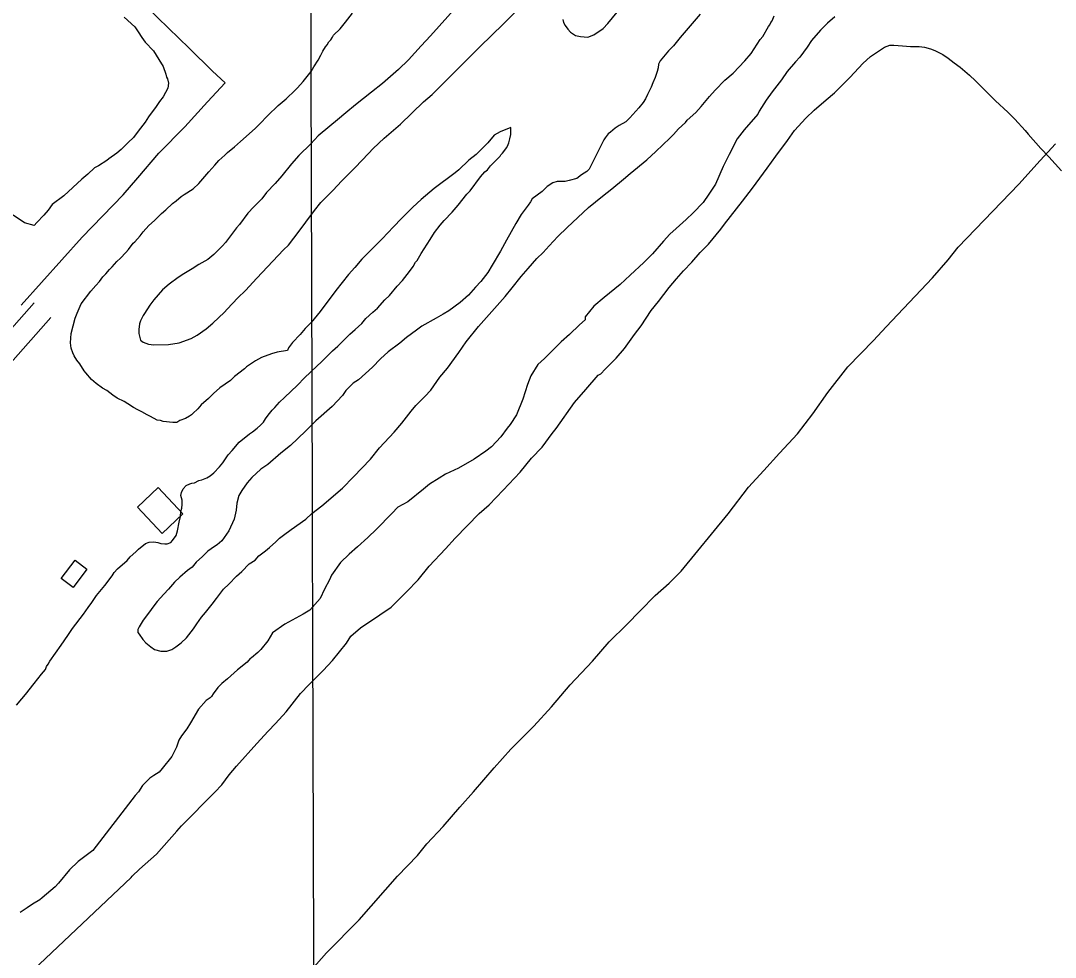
# Model space of a CAD drawing. Extents: x 3355677 to 3393573, y 612928 to 638357.
# Drawn here: x 3385728 to 3387126, y 621070 to 622336 of the extents above; entities that cross this region are included whole.
import ezdxf

# ---------------------------------------------------------------- set-up
doc = ezdxf.new("R2010")
doc.units = 0
for name, color, linetype in [('V-BLDG-OTLN', 7, 'Continuous'), ('V-GRID-MAJR', 7, 'Continuous'), ('V-ROAD-CNTR', 7, 'Continuous'), ('V-SITE-VEGE', 7, 'Continuous'), ('V-TOPO-SHOR', 7, 'Continuous')]:
    doc.layers.add(name, color=color, linetype=linetype)

msp = doc.modelspace()

# ---------------------------------------------------------------- linework, layer by layer
at = {"layer": 'V-BLDG-OTLN'}
for points in [[(3385886, 621678.5), (3385919.4, 621643.2), (3385947.4, 621669.7), (3385913.9, 621705)], [(3385783, 621582.1), (3385801.6, 621606.9), (3385817.5, 621595), (3385798.9, 621570.2)]]:
    msp.add_lwpolyline(points, close=True, dxfattribs=at)
at = {"layer": 'V-GRID-MAJR'}
msp.add_spline([(3386132.2, 618381), (3386114.6, 624440.3), (3386097, 630501.6), (3386079.3, 636562.8), (3386079.3, 636564.7)], degree=3, dxfattribs=at)
at = {"layer": 'V-ROAD-CNTR'}
for points in [[(3385746.4, 621954.7), (3385451.1, 621620.8), (3385074.3, 621211), (3385030.9, 621162.8)], [(3385768.9, 621934.8), (3385473.3, 621600.7), (3385096.5, 621190.8), (3384942.2, 621019.5), (3384881.7, 620955.3)]]:
    msp.add_lwpolyline(points, dxfattribs=at)
at = {"layer": 'V-SITE-VEGE'}
for points in [[(3386336.2, 622376.7), (3386281.8, 622315.3), (3386269.1, 622301.9), (3386251.9, 622282.9), (3386238.5, 622270), (3386216.9, 622251), (3386201.9, 622239.3), (3386180.7, 622221.9), (3386167.4, 622211.3), (3386156.3, 622201.8), (3386145.7, 622193.4), (3386130.2, 622180), (3386120.2, 622169.4), (3386104.1, 622153.7), (3386094.1, 622142.6), (3386080.8, 622126.4), (3386071.9, 622115.8), (3386060.2, 622103.5), (3386054.1, 622095.1), (3386043, 622084.5), (3386035.2, 622075.6), (3386023.6, 622060.5), (3386019.7, 622056)], [(3386019.7, 622056), (3386004.7, 622035.9), (3386000.9, 622031.4), (3385989.2, 622019.7), (3385980.9, 622013), (3385968.6, 622006.3), (3385959.7, 622000.7), (3385948.6, 621994), (3385940.8, 621988.9), (3385928.6, 621980), (3385919.7, 621972.2), (3385908, 621958.8), (3385902.5, 621951.5), (3385895.3, 621940.3), (3385893.6, 621937.5), (3385889.8, 621930.3), (3385888.7, 621926.4), (3385887.6, 621918.6), (3385887.6, 621913), (3385889.8, 621904.1), (3385893.7, 621901.3), (3385901, 621898.6), (3385908.2, 621898), (3385927.7, 621898.1), (3385942.2, 621900.4), (3385958.3, 621906.6), (3385966.7, 621911), (3385978.9, 621919.4), (3385987.8, 621927.3), (3386003.3, 621941.8), (3386007.2, 621946.2), (3386021.7, 621961.3), (3386031.7, 621971.4), (3386047.2, 621988.1), (3386083.3, 622026.1), (3386090, 622032.3), (3386104.4, 622051.3), (3386113.3, 622063.5), (3386124.9, 622079.2), (3386133.8, 622090.3), (3386149.9, 622106.5), (3386162.1, 622119.4), (3386179.9, 622137.3), (3386198.2, 622156.3), (3386204.3, 622163), (3386219.3, 622176.9), (3386241.5, 622195.9), (3386272.6, 622226.1), (3386284.3, 622236.2), (3386347.1, 622299.3), (3386365.9, 622317.7), (3386378.7, 622329.5), (3386413.1, 622364.1)], [(3385867.9, 622340.7), (3385882.4, 622327.4), (3385886.9, 622320.7), (3385891.9, 622313), (3385896.4, 622306.8), (3385907.6, 622295.2), (3385914.9, 622283.5), (3385920.5, 622274.1)], [(3386828.2, 622340.9), (3386818.2, 622332.5), (3386808.7, 622323), (3386796.5, 622309), (3386791, 622300.1), (3386781, 622286.7), (3386774.9, 622280), (3386763.8, 622267.1), (3386756, 622256), (3386743.3, 622239.8), (3386735.5, 622228.6), (3386726.1, 622213.6), (3386723.9, 622209.7), (3386705.5, 622188.4), (3386696.1, 622176.1), (3386685.6, 622155), (3386677.3, 622138.8), (3386666.8, 622114.8), (3386657.9, 622101.4), (3386650.1, 622090.2), (3386636.8, 622076.3), (3386627.4, 622067.3), (3386614, 622055), (3386605.1, 622047.2), (3386596.8, 622037.7), (3386581.8, 622021), (3386570.2, 622009.2), (3386551.8, 621991.9), (3386538, 621979.6), (3386516.3, 621961.7), (3386502.4, 621950), (3386490.7, 621935.5), (3386490.8, 621931.6), (3386483, 621924.9), (3386469.7, 621912), (3386458.5, 621901.9), (3386449.1, 621892.4), (3386435.8, 621879.6), (3386426.9, 621871.2), (3386417.5, 621856.1), (3386413, 621844.4), (3386406.4, 621824.4), (3386398.1, 621803.2), (3386389.3, 621790.3), (3386385.4, 621785.3), (3386377, 621773.6), (3386364.3, 621760.2), (3386356.5, 621754), (3386340.9, 621743.4), (3386319.8, 621731.1), (3386302, 621723.2), (3386293.7, 621717.6), (3386280.3, 621709.8), (3386272.5, 621703.1), (3386251.4, 621685.8), (3386237.5, 621678.5), (3386229.8, 621670.1), (3386208.7, 621648.9), (3386197, 621637.7), (3386183.1, 621624.8), (3386172, 621615.3), (3386160.3, 621603.6), (3386148.1, 621586.9), (3386145.4, 621580.2), (3386138.7, 621567.9), (3386132.6, 621555.1), (3386118.8, 621539.4), (3386109.9, 621533.8), (3386094.8, 621526), (3386084.8, 621520.4), (3386068.2, 621508.6), (3386062.1, 621498), (3386052.6, 621486.3), (3386048.7, 621482.4), (3386039.9, 621475.1), (3386038.2, 621474), (3386034.3, 621469), (3386021, 621458.9), (3386007.6, 621446.6), (3385999.9, 621440.5), (3385994.3, 621434.9), (3385988.2, 621426.5), (3385986, 621422.6), (3385984.3, 621420.9), (3385978.8, 621417.6), (3385968.2, 621405.8), (3385957.7, 621387.4), (3385952.7, 621379.1), (3385945.5, 621369.6), (3385941.6, 621364)], [(3386098.8, 622241.7), (3386102.1, 622245.1), (3386109.9, 622253.5), (3386120.4, 622266.9), (3386124.3, 622273.6), (3386129.9, 622282.5), (3386133.8, 622289.2), (3386136.5, 622294.8), (3386139.8, 622300.3), (3386142.1, 622303.1), (3386144.3, 622307), (3386147.1, 622309.8), (3386149.3, 622313.7), (3386150.9, 622316), (3386159.8, 622324.9), (3386167, 622333.8), (3386176.5, 622346.1)], [(3386646, 622344.8), (3386638.3, 622335.3), (3386629.9, 622325.8), (3386619.4, 622312.9), (3386610, 622301.8), (3386603.3, 622295.1), (3386592.2, 622281.7), (3386590, 622277.2), (3386589.4, 622272.2), (3386588.3, 622267.2), (3386585.6, 622258.8), (3386582.3, 622251.6), (3386580, 622246), (3386576.7, 622239.8), (3386575.1, 622235.9), (3386572.3, 622230.4), (3386569, 622225.3), (3386563.4, 622218.1), (3386559.5, 622213.6), (3386551.2, 622204.7), (3386545.7, 622199.1), (3386536.8, 622194), (3386531.2, 622190.7), (3386525.1, 622185.1), (3386521.7, 622182.9), (3386517.9, 622177.3), (3386516.2, 622175), (3386512.3, 622167.8), (3386496.3, 622135.4), (3386492.9, 622132.1), (3386485.7, 622127.6), (3386479.6, 622122.6), (3386469, 622119.8), (3386464, 622118.6), (3386452.9, 622118.6), (3386447.3, 622116.9), (3386439.5, 622111.9), (3386432.9, 622105.2), (3386419, 622095.1), (3386416.8, 622091.2), (3386414, 622086.7), (3386404.5, 622073.9), (3386397.3, 622061.6), (3386384.6, 622039.3), (3386376.3, 622024.2), (3386365.2, 622005.3), (3386359.1, 621995.8), (3386349.7, 621983.5), (3386342.5, 621975.7), (3386333, 621965.1), (3386321.9, 621955)], [(3386413.7, 622001), (3386425.3, 622014.4), (3386434.2, 622022.7), (3386442, 622031.7), (3386453.7, 622044), (3386466.4, 622056.3), (3386495.3, 622083.6), (3386514.2, 622098.7), (3386527, 622108.8), (3386542.5, 622121.7), (3386551.4, 622129.5), (3386574.2, 622147.9), (3386586.4, 622159.1), (3386605.3, 622177), (3386610.3, 622182), (3386617, 622189.8), (3386626.4, 622198.2), (3386628.6, 622201.6), (3386640.3, 622211.6), (3386647.5, 622220), (3386658.6, 622233.4), (3386666.4, 622241.8), (3386679.7, 622255.2), (3386690.8, 622264.7), (3386706.4, 622281.5), (3386715.3, 622291.5), (3386727.5, 622310.5), (3386730.8, 622314.4), (3386738.5, 622327.8), (3386740.2, 622330), (3386741.9, 622333.4), (3386743.5, 622335.6), (3386746.3, 622342.3)], [(3386460.6, 622337.5), (3386461.7, 622333.1), (3386463.9, 622329.2), (3386467.3, 622324.2), (3386471.2, 622320.3), (3386477.9, 622315.9), (3386484.6, 622314.2), (3386494.6, 622313.7), (3386502.4, 622316.5), (3386515.2, 622325.4), (3386521.3, 622332.1), (3386534.1, 622347.2)], [(3385712, 621021.8), (3385877.6, 621178.3), (3385878.7, 621180), (3385888.7, 621189.5), (3385896.4, 621196.2), (3385911.4, 621209.6), (3385939.2, 621240.9), (3385945.3, 621248.1), (3385990.3, 621293.4), (3385999.7, 621303.4), (3386009.7, 621316.8), (3386019.7, 621328.6), (3386047.4, 621359.3), (3386062.4, 621376), (3386072.4, 621386.1), (3386086.9, 621402.3), (3386106.3, 621426.9), (3386117.9, 621439.2), (3386136.8, 621458.1), (3386149.6, 621471.6), (3386168.5, 621495), (3386174, 621504.5), (3386187.3, 621515.7), (3386213.5, 621533), (3386228.5, 621543.6), (3386249.6, 621564.3), (3386265.1, 621580.5), (3386280.1, 621598.9), (3386302.3, 621622.4), (3386315.1, 621636.9), (3386347.8, 621669.9), (3386361.2, 621681.6), (3386380.1, 621701.7), (3386402.8, 621725.8), (3386418.4, 621744.7), (3386432.8, 621759.8), (3386446.1, 621778.2), (3386451.7, 621784.9), (3386476.6, 621820.1), (3386491.6, 621837.4), (3386508.2, 621857), (3386512.1, 621858.7), (3386517.7, 621864.8), (3386532.7, 621879.9), (3386543.8, 621892.7), (3386557.7, 621911.7), (3386566.5, 621923.4), (3386579.8, 621944.1), (3386589.8, 621956.4), (3386604.3, 621975.3), (3386614.2, 621987.1), (3386623.7, 621997.7), (3386634.8, 622009.4), (3386646.4, 622022.8), (3386657.5, 622034), (3386674.2, 622054.1), (3386679.2, 622060.8), (3386703.6, 622092.1), (3386716.9, 622109.4), (3386736.9, 622136.7), (3386748.5, 622152.9), (3386764.1, 622174.1), (3386773.5, 622187.5), (3386789, 622204.3), (3386800.2, 622214.9), (3386816.3, 622228.9), (3386827.9, 622238.4), (3386849, 622259.6), (3386866.2, 622278), (3386876.2, 622287.5), (3386895.1, 622299.8), (3386902.4, 622302.7), (3386907.9, 622302.7), (3386919.6, 622301.6), (3386930.2, 622301.1), (3386941.9, 622301.1), (3386949.2, 622300), (3386957.5, 622297.8), (3386963.1, 622295.6), (3386974.3, 622290.1), (3386981.5, 622285.1), (3386989.3, 622279), (3386997.7, 622272.9), (3387010, 622262.3), (3387018.4, 622254.5), (3387033.5, 622239), (3387045.2, 622227.3), (3387062, 622212.3), (3387071.4, 622202.9), (3387085.4, 622187.3), (3387089.3, 622182.4), (3387106.7, 622162.9), (3387117.3, 622151.8), (3387134.6, 622132.9)], [(3385920.5, 622274.1), (3385924.4, 622263.5), (3385925, 622259.6), (3385926.6, 622257.4), (3385927.8, 622251.2), (3385926.7, 622244.6), (3385920.6, 622232.8), (3385915.6, 622226.7), (3385911.2, 622220), (3385900.6, 622206), (3385896.2, 622198.8), (3385886.8, 622186.5), (3385880.6, 622178.1), (3385873.4, 622171.4), (3385864, 622161.9), (3385857.9, 622156.9), (3385847.3, 622149.1), (3385844.5, 622146.8), (3385833.4, 622139.6), (3385827.9, 622136.8), (3385819, 622128.4), (3385810.6, 622121.7), (3385786.2, 622099.3), (3385770.6, 622087.6), (3385765.1, 622079.8), (3385759.5, 622073.1), (3385750.1, 622063), (3385746.2, 622059.1), (3385733.4, 622062.9), (3385717.8, 622072.9)], [(3386258, 622084), (3386242.5, 622068.4), (3386231.9, 622057.2), (3386216.4, 622041), (3386189.2, 622013.6), (3386179.7, 622002.5), (3386170.9, 621993), (3386153.7, 621971.2), (3386132.6, 621942.7), (3386120.4, 621928.2), (3386112.6, 621919.8), (3386105.9, 621912), (3386095.4, 621900.8), (3386089.8, 621893.6), (3386088.7, 621890.2), (3386074.8, 621888), (3386067, 621885.7), (3386053.7, 621880.7), (3386045.3, 621876.2), (3386033.1, 621868.3), (3386030.3, 621865.6), (3386017, 621854.9), (3386011.4, 621849.9), (3385997, 621839.8), (3385988.6, 621832), (3385982, 621825.3), (3385972, 621816.9), (3385967.5, 621811.3), (3385960.9, 621805.2), (3385958.7, 621803.5), (3385956.4, 621801.3), (3385950.9, 621798.5), (3385943.1, 621795.7), (3385939.2, 621792.9), (3385933.6, 621792.8), (3385920.8, 621794.5), (3385916.9, 621795.6), (3385912.4, 621796.1), (3385903.5, 621801.1), (3385899, 621803.3), (3385891.8, 621807.2), (3385886.2, 621810), (3385880.6, 621813.3), (3385872.8, 621818.3), (3385867.8, 621821.1), (3385858.3, 621826), (3385852.7, 621829.9), (3385844.4, 621836), (3385838.8, 621839.4), (3385829.9, 621845.5), (3385823.7, 621851), (3385815.9, 621859.9), (3385813.7, 621862.7), (3385808.1, 621872.1), (3385804.1, 621877.1), (3385800.2, 621883.2), (3385798.5, 621887.1), (3385796.3, 621893.2), (3385795.2, 621900.5), (3385796.2, 621913.3), (3385801.7, 621933.9), (3385804.5, 621940.6), (3385810, 621953.4), (3385822.8, 621970.2), (3385829.5, 621978), (3385834.5, 621983.6), (3385838.9, 621989.7), (3385843.3, 621993.7), (3385848.3, 621999.8), (3385851.7, 622003.1), (3385857.8, 622010.4), (3385862.8, 622014.9), (3385870, 622022.7), (3385873.9, 622026.6), (3385880, 622035), (3385882.2, 622037.2), (3385889.4, 622045), (3385893.8, 622050.6), (3385901.1, 622059), (3385908.8, 622065.7), (3385918.3, 622075.2), (3385924.4, 622080.2), (3385933.3, 622088.6), (3385938.3, 622092.5), (3385944.9, 622098.1), (3385948.8, 622100.9), (3385961.1, 622108.8), (3385968.8, 622116), (3385982.2, 622131.7), (3385990.5, 622140.6), (3385996, 622146.7), (3386003.8, 622154), (3386007.7, 622157.9), (3386017.2, 622165.2), (3386024.9, 622172.4), (3386044.9, 622190.3), (3386051, 622195.9), (3386062.1, 622207.6), (3386076, 622221.1), (3386086.6, 622230), (3386098.8, 622241.7)], [(3385883.5, 621618.4), (3385887.3, 621621.7), (3385896.8, 621629.5), (3385901.8, 621631.2), (3385907.9, 621631.8), (3385913.5, 621630.7), (3385917.4, 621629.6), (3385923, 621629.1), (3385925.8, 621629.1), (3385930.8, 621630.8), (3385933, 621633.5), (3385938, 621640.2), (3385940.2, 621646.4), (3385942.4, 621658.1), (3385944, 621665.9), (3385944.6, 621672.6), (3385945.7, 621677), (3385946.2, 621682), (3385946.2, 621688.2), (3385944.5, 621694.3), (3385945.6, 621698.2), (3385947.8, 621703.2), (3385951.7, 621707.7), (3385956.7, 621709.9), (3385959.5, 621711), (3385962.8, 621711.6), (3385968.9, 621714.4), (3385972.8, 621715.5), (3385979.5, 621718.4), (3385984, 621721.1), (3385989, 621725.1), (3385996.7, 621732.9), (3386001.2, 621738.5), (3386008.4, 621749.1), (3386013.9, 621755.2), (3386023.4, 621766.4), (3386037.3, 621777.6), (3386041.2, 621780.4), (3386047.8, 621785.4), (3386052.3, 621789.3), (3386056.2, 621793.2), (3386058.9, 621797.7), (3386062.3, 621802.7), (3386067.8, 621809.4), (3386071.7, 621813.3), (3386077.8, 621820.6), (3386084.5, 621826.7), (3386102.2, 621843.5), (3386111.7, 621853.5), (3386128.3, 621869.2), (3386134.4, 621874.8), (3386149.4, 621889.9), (3386156.7, 621896), (3386172.8, 621912.2), (3386180, 621918.4), (3386188.9, 621926.7), (3386194.4, 621933.4), (3386203.9, 621941.8), (3386210, 621947.4), (3386220, 621958.6), (3386226.6, 621964.7), (3386236.6, 621977), (3386243.8, 621984.8), (3386253.3, 621997.1), (3386258.3, 622003.8), (3386261.6, 622009.4), (3386263.8, 622011.6), (3386269.4, 622021.1), (3386281.6, 622040.1), (3386287.1, 622049.6), (3386294.9, 622059.6), (3386300.4, 622065.8), (3386311, 622077), (3386319.3, 622086.4), (3386330.9, 622101.5), (3386335.4, 622106), (3386349.3, 622125), (3386355.4, 622131.7), (3386358.7, 622134.5), (3386363.1, 622139.5), (3386367.6, 622144), (3386368.7, 622145.6), (3386375.9, 622152.9), (3386377, 622154.6), (3386379.2, 622156.8), (3386384.8, 622164.6), (3386387, 622168.5), (3386387.5, 622170.8), (3386389.2, 622176.3), (3386390.3, 622181.9), (3386390.3, 622191.4), (3386375.8, 622185.8), (3386368, 622181.3), (3386359.1, 622170.7), (3386343.6, 622155), (3386333.6, 622147.2), (3386320.3, 622134.3), (3386315.3, 622130.4), (3386286.9, 622109.2), (3386269.1, 622094.1), (3386258, 622084)], [(3386321.9, 621955), (3386306.4, 621943.8), (3386299.1, 621939.3), (3386289.7, 621933.7), (3386270.2, 621923.1), (3386263, 621917.5), (3386249.6, 621908), (3386240.2, 621900.2), (3386224.6, 621888.4), (3386214.1, 621878.9), (3386203.5, 621867.7), (3386184.7, 621850.4), (3386177.4, 621845.9), (3386167.4, 621836.4), (3386163, 621829.2), (3386149.1, 621814.7), (3386126.9, 621795.1), (3386113, 621781.1), (3386092.5, 621762.1), (3386079.7, 621751.5), (3386061.9, 621736.4), (3386052.4, 621729.7), (3386040.2, 621718.5), (3386034.1, 621711.3), (3386026.9, 621701.2), (3386023, 621694.5), (3386020.3, 621683.9), (3386019.2, 621674.5), (3386016.5, 621662.2), (3386009.3, 621646.6), (3385999.8, 621633.2), (3385993.7, 621627.6), (3385989.8, 621625.4), (3385980.9, 621619.2), (3385973.7, 621611.9), (3385965.4, 621604.1), (3385959.8, 621597.4), (3385953.7, 621592.9), (3385943.2, 621584), (3385935.9, 621577.3), (3385927.6, 621567.8), (3385921.5, 621561.1), (3385912.6, 621551), (3385909.3, 621547.1), (3385899.3, 621533.7), (3385893.8, 621525.9), (3385888.2, 621517), (3385886.6, 621513.1), (3385886.6, 621509.2), (3385888.3, 621507), (3385893.3, 621499.7), (3385897.2, 621495.3), (3385903.9, 621489.7), (3385908.9, 621486.4), (3385917.3, 621484.2), (3385925.6, 621484.2), (3385932.3, 621486.5), (3385937.9, 621489.9), (3385945.1, 621495.4), (3385952.3, 621502.2), (3385961.8, 621514.4), (3385966.2, 621521.1), (3385972.3, 621530.1), (3385977.8, 621536.2), (3385986.7, 621547.4), (3385992.8, 621555.2), (3386002.3, 621568), (3386009.5, 621574.7), (3386019.5, 621585.3), (3386026.7, 621591.5), (3386036.7, 621602.1), (3386045, 621607.1), (3386050, 621612.7), (3386058.9, 621619.4), (3386064.5, 621623.9), (3386072.8, 621631.7), (3386077.8, 621636.8), (3386083.4, 621640.7), (3386093.4, 621648.5), (3386113.4, 621662.5), (3386121.7, 621669.8), (3386135, 621680.4), (3386162.8, 621704.4), (3386177.8, 621719.5), (3386200.6, 621743.5), (3386212.8, 621758.6), (3386232.8, 621779.8), (3386243.3, 621792.1), (3386255.5, 621808.3), (3386262.2, 621816.1), (3386274.4, 621827.9), (3386282.2, 621836.8), (3386294.4, 621854.1), (3386304.9, 621866.4), (3386319.9, 621887.6), (3386329.9, 621902.1), (3386346.5, 621922.8), (3386382.6, 621963), (3386392, 621974.7), (3386404.2, 621990.3), (3386413.7, 622001)], [(3385722.6, 621411.2), (3385729.8, 621419.6), (3385734.8, 621425.7), (3385746.4, 621440.3), (3385756.4, 621453.1), (3385761.4, 621459.2), (3385763.1, 621463.1), (3385765.3, 621466.5), (3385767.5, 621470.4), (3385783, 621492.2), (3385791.9, 621505), (3385798, 621514.5), (3385813, 621534), (3385819.1, 621543), (3385824.1, 621549.7), (3385830.7, 621559.2), (3385841.8, 621572.6), (3385851.8, 621586), (3385854.6, 621590.4), (3385859, 621595.4), (3385871.8, 621606.6), (3385876.2, 621611.7), (3385883.5, 621618.4)], [(3385941.6, 621364), (3385938.8, 621354.5), (3385932.2, 621341.7), (3385919.4, 621325.5), (3385915, 621320.5), (3385907.8, 621316), (3385902.8, 621312.6), (3385892.8, 621302.6), (3385887.2, 621294.2), (3385882.8, 621289.2), (3385825.6, 621214.9), (3385805.6, 621199.8), (3385794, 621188.6), (3385779, 621170.8), (3385774.5, 621165.7), (3385757.3, 621150.6), (3385754, 621147.9), (3385744, 621142.3), (3385736.8, 621137.2), (3385727.3, 621131.1)]]:
    msp.add_lwpolyline(points, dxfattribs=at)
at = {"layer": 'V-TOPO-SHOR'}
for points in [[(3385866.7, 622100.4), (3385886.2, 622123.3), (3385914.8, 622156.9), (3385949.8, 622192.4), (3385980.3, 622226), (3386004.4, 622251.7), (3385987.1, 622267.6), (3385955.8, 622298.5), (3385927.7, 622325.8), (3385898.3, 622354.5), (3385863.3, 622385.8), (3385835.7, 622408), (3385805.4, 622435.8), (3385769, 622470.7)], [(3386073.5, 620999.3), (3386141.2, 621076.4), (3386185.3, 621121.2), (3386237.1, 621180), (3386264.4, 621208.1), (3386277.1, 621223.9), (3386298.9, 621247.3), (3386321.6, 621273.4), (3386339.8, 621294), (3386367.9, 621326.6), (3386390.6, 621351.8), (3386421.6, 621382.7), (3386445.2, 621408.8), (3386470.6, 621438.7), (3386500.6, 621470.5), (3386523.3, 621496.6), (3386547, 621520), (3386565.2, 621538.7), (3386585.2, 621559.2), (3386604.4, 621576.1), (3386620.7, 621592), (3386684.2, 621669.4), (3386711.4, 621705.8), (3386732.3, 621728.2), (3386753.2, 621751.5), (3386777.8, 621777.7), (3386798.6, 621804.7), (3386818.5, 621833.6), (3386845.7, 621868.1), (3386880.3, 621903.6), (3386897.6, 621922.3), (3386960.3, 621988.6), (3386981.2, 622012.9), (3386994.8, 622029.7), (3387076.7, 622114.7), (3387105.7, 622146.9), (3387126.2, 622169.3)], [(3385728.8, 621951.4), (3385811.1, 622043.5), (3385866.7, 622100.4)]]:
    msp.add_lwpolyline(points, dxfattribs=at)

doc.saveas('drawing.dxf')
